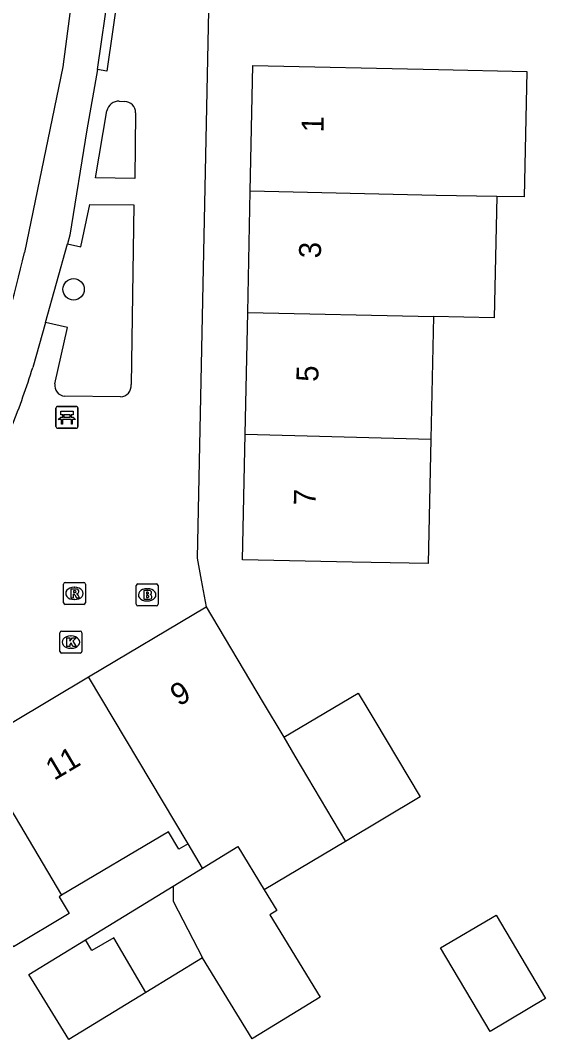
# Model space of a CAD drawing. Extents: x 163010 to 163853, y 382793 to 383982.
# Drawn here: x 163470.23 to 163494.18, y 383794.41 to 383840.91 of the extents above; entities that cross this region are included whole.
import ezdxf

# ---------------------------------------------------------------- set-up
doc = ezdxf.new("R2010")
doc.units = 0
for name, color, linetype in [('IMGEO_Bank', 7, 'Continuous'), ('IMGEO_Boom', 7, 'Continuous'), ('IMGEO_Brandkraan', 7, 'Continuous'), ('IMGEO_Kolk', 7, 'Continuous'), ('IMGEO_Pand', 7, 'Continuous'), ('IMGEO_Pand_nummerreeks', 7, 'Continuous'), ('IMGEO_Parkeervlak_open', 7, 'Continuous'), ('IMGEO_Rijbaan_lokaal_open', 7, 'Continuous'), ('IMGEO_Rioolput', 7, 'Continuous'), ('IMGEO_Voetpad_open', 7, 'Continuous')]:
    doc.layers.add(name, color=color, linetype=linetype)

msp = doc.modelspace()

# ---------------------------------------------------------------- linework, layer by layer
at = {"layer": 'IMGEO_Bank'}
for p, q in [((163471.848, 383822.376), (163471.848, 383823.217)), ((163471.848, 383823.217), (163471.848, 383822.376)), ((163471.923, 383823.301), (163472.764, 383823.301)), ((163472.764, 383823.301), (163471.923, 383823.301)), ((163472.848, 383823.226), (163472.848, 383822.385)), ((163472.848, 383822.385), (163472.848, 383823.226)), ((163472.545, 383822.699), (163472.152, 383822.699)), ((163472.157, 383822.807), (163472.157, 383822.913)), ((163472.201, 383822.913), (163472.201, 383822.807)), ((163472.489, 383822.919), (163472.207, 383822.919)), ((163472.207, 383822.801), (163472.489, 383822.801)), ((163472.495, 383822.807), (163472.495, 383822.913)), ((163472.539, 383822.913), (163472.539, 383822.807)), ((163472.773, 383822.301), (163471.932, 383822.301)), ((163471.932, 383822.301), (163472.773, 383822.301))]:
    msp.add_line(p, q, dxfattribs=at)
for points in [[(163472.095, 383822.699), (163471.953, 383822.699), (163472.065, 383822.801), (163472.151, 383822.801)], [(163472.151, 383822.919), (163472.065, 383822.919), (163472.065, 383823.08), (163472.628, 383823.08), (163472.628, 383822.919), (163472.545, 383822.919)], [(163472.145, 383822.692), (163472.145, 383822.485), (163472.102, 383822.485), (163472.102, 383822.692)], [(163472.545, 383822.801), (163472.628, 383822.801), (163472.74, 383822.699), (163472.601, 383822.699)], [(163472.595, 383822.692), (163472.595, 383822.485), (163472.551, 383822.485), (163472.551, 383822.692)]]:
    msp.add_lwpolyline(points, dxfattribs=at)
for centre, radius, start, end in [((163471.926, 383823.223), 0.0779, 92.4484, 184.2845), ((163471.926, 383823.223), 0.0779, 92.4484, 184.2845), ((163472.77, 383823.223), 0.0779, 2.4484, 94.2845), ((163472.77, 383823.223), 0.0779, 2.4484, 94.2845), ((163472.095, 383822.692), 0.00671, 2.8957, 87.1043), ((163472.152, 383822.692), 0.00671, 92.8957, 177.1043), ((163472.15, 383822.912), 0.00671, 2.8957, 87.1043), ((163472.15, 383822.808), 0.00671, 272.8957, 357.1043), ((163472.207, 383822.912), 0.00671, 92.8957, 177.1043), ((163472.207, 383822.808), 0.00671, 182.8957, 267.1043), ((163472.489, 383822.912), 0.00671, 2.8957, 87.1043), ((163472.489, 383822.808), 0.00671, 272.8957, 357.1043), ((163472.546, 383822.912), 0.00671, 92.8957, 177.1043), ((163472.546, 383822.808), 0.00671, 182.8957, 267.1043), ((163472.544, 383822.692), 0.00671, 2.8957, 87.1043), ((163472.601, 383822.692), 0.00671, 92.8957, 177.1043), ((163471.926, 383822.379), 0.0779, 182.4484, 274.2845), ((163471.926, 383822.379), 0.0779, 182.4484, 274.2845), ((163472.77, 383822.379), 0.0779, 272.4484, 4.2845), ((163472.77, 383822.379), 0.0779, 272.4484, 4.2845)]:
    msp.add_arc(centre, radius, start, end, dxfattribs=at)
at = {"layer": 'IMGEO_Boom'}
msp.add_circle((163472.652, 383828.639), 0.489, dxfattribs=at)
at = {"layer": 'IMGEO_Brandkraan'}
for p, q in [((163475.583, 383815.201), (163476.435, 383815.201)), ((163475.508, 383814.275), (163475.508, 383815.127)), ((163475.996, 383814.981), (163476.021, 383814.981)), ((163476.509, 383815.127), (163476.509, 383814.275)), ((163476.019, 383814.421), (163475.994, 383814.421)), ((163476.435, 383814.201), (163475.583, 383814.201))]:
    msp.add_line(p, q, dxfattribs=at)
for points in [[(163475.583, 383815.201), (163476.435, 383815.201)], [(163475.508, 383814.275), (163475.508, 383815.127)], [(163475.856, 383814.901), (163475.856, 383814.501), (163476.069, 383814.501)], [(163476.087, 383814.901), (163475.856, 383814.901)], [(163476.035, 383814.82), (163475.981, 383814.82), (163475.981, 383814.744)], [(163475.981, 383814.744), (163476.034, 383814.744)], [(163476.509, 383815.127), (163476.509, 383814.275)], [(163476.043, 383814.668), (163475.981, 383814.668), (163475.981, 383814.587)], [(163475.981, 383814.587), (163476.043, 383814.587)], [(163476.435, 383814.201), (163475.583, 383814.201)]]:
    msp.add_lwpolyline(points, dxfattribs=at)
for centre, radius, start, end in [((163475.585, 383815.125), 0.0765, 91.552, 178.448), ((163475.585, 383815.125), 0.0765, 91.552, 178.448), ((163476.433, 383815.125), 0.0765, 1.552, 88.448), ((163476.433, 383815.125), 0.0765, 1.552, 88.448), ((163476.036, 383814.782), 0.0379, 267.8285, 90.9355), ((163476.091, 383814.756), 0.145, 59.4692, 91.5367), ((163476.116, 383814.803), 0.0922, 285.5137, 58.1501), ((163475.585, 383814.277), 0.0765, 181.552, 268.448), ((163475.585, 383814.277), 0.0765, 181.552, 268.448), ((163476.044, 383814.627), 0.0404, 269.8759, 90.5077), ((163476.075, 383814.752), 0.251, 268.6676, 293.5347), ((163476.121, 383814.611), 0.105, 301.3115, 78.989), ((163476.433, 383814.277), 0.0765, 271.552, 358.448), ((163476.433, 383814.277), 0.0765, 271.552, 358.448)]:
    msp.add_arc(centre, radius, start, end, dxfattribs=at)
for centre, major_axis, ratio, start_param, end_param in [((163475.995, 383814.701), (-0.387, 0.002), 0.722429, 4.712389, 7.853982), ((163476.02, 383814.701), (-0.39, 0.002), 0.717154, 1.570796, 4.712389)]:
    msp.add_ellipse(centre, major_axis=major_axis, ratio=ratio, start_param=start_param, end_param=end_param, dxfattribs=at)
at = {"layer": 'IMGEO_Kolk'}
for p, q in [((163472.031, 383812.119), (163472.031, 383812.971)), ((163472.106, 383813.045), (163472.958, 383813.045)), ((163473.032, 383812.971), (163473.032, 383812.119)), ((163472.519, 383812.825), (163472.544, 383812.825)), ((163472.958, 383812.045), (163472.106, 383812.045)), ((163472.542, 383812.265), (163472.517, 383812.265))]:
    msp.add_line(p, q, dxfattribs=at)
for points in [[(163472.031, 383812.119), (163472.031, 383812.971)], [(163472.106, 383813.045), (163472.958, 383813.045)], [(163473.032, 383812.971), (163473.032, 383812.119)], [(163472.352, 383812.745), (163472.475, 383812.745), (163472.475, 383812.594), (163472.605, 383812.745), (163472.769, 383812.745), (163472.623, 383812.594), (163472.776, 383812.345), (163472.624, 383812.345), (163472.539, 383812.509), (163472.475, 383812.442), (163472.475, 383812.345), (163472.352, 383812.345), (163472.352, 383812.745)], [(163472.958, 383812.045), (163472.106, 383812.045)]]:
    msp.add_lwpolyline(points, dxfattribs=at)
for centre, start, end in [((163472.108, 383812.969), 91.552, 178.448), ((163472.108, 383812.969), 91.552, 178.448), ((163472.956, 383812.969), 1.552, 88.448), ((163472.956, 383812.969), 1.552, 88.448), ((163472.108, 383812.121), 181.552, 268.448), ((163472.108, 383812.121), 181.552, 268.448), ((163472.956, 383812.121), 271.552, 358.448), ((163472.956, 383812.121), 271.552, 358.448)]:
    msp.add_arc(centre, 0.0765, start, end, dxfattribs=at)
for centre, major_axis, ratio, start_param, end_param in [((163472.518, 383812.545), (-0.387, 0.002), 0.722429, 4.712389, 7.853982), ((163472.543, 383812.545), (-0.39, 0.002), 0.717154, 1.570796, 4.712389)]:
    msp.add_ellipse(centre, major_axis=major_axis, ratio=ratio, start_param=start_param, end_param=end_param, dxfattribs=at)
at = {"layer": 'IMGEO_Pand'}
for points in [[(163480.711, 383833.123), (163480.83, 383838.843), (163489.289, 383838.667), (163493.327, 383838.583), (163493.208, 383832.861), (163491.948, 383832.879)], [(163480.595, 383827.575), (163480.711, 383833.123)], [(163491.948, 383832.879), (163489.187, 383832.919), (163480.711, 383833.123)], [(163491.948, 383832.879), (163491.833, 383827.342), (163489.072, 383827.399)], [(163480.479, 383822.026), (163480.595, 383827.575)], [(163480.595, 383827.575), (163489.072, 383827.399)], [(163489.072, 383827.399), (163488.939, 383821.797)], [(163488.939, 383821.797), (163488.82, 383816.128), (163485.359, 383816.2), (163480.36, 383816.304), (163480.479, 383822.026)], [(163480.479, 383822.026), (163488.939, 383821.797)], [(163473.34, 383810.965), (163478.702, 383814.155)], [(163478.702, 383814.155), (163481.258, 383809.858), (163482.237, 383808.202)], [(163468.053, 383807.82), (163473.34, 383810.965)], [(163477.873, 383803.346), (163473.34, 383810.965)], [(163482.237, 383808.202), (163482.991, 383808.648), (163485.638, 383810.213), (163486.071, 383809.489), (163486.387, 383808.961), (163488.462, 383805.488), (163485.048, 383803.448)], [(163468.053, 383807.82), (163472.109, 383801)], [(163482.237, 383808.202), (163482.747, 383807.34), (163485.048, 383803.448)], [(163472.109, 383801), (163471.994, 383800.931), (163472.454, 383800.159), (163469.907, 383798.644), (163469.483, 383799.358), (163466.624, 383797.683), (163465.101, 383800.248), (163462.545, 383804.544)], [(163477.873, 383803.346), (163477.454, 383803.097), (163476.978, 383803.896), (163472.109, 383801)], [(163478.534, 383802.234), (163477.873, 383803.346)], [(163478.534, 383802.234), (163480.138, 383803.217), (163481.351, 383801.238)], [(163485.048, 383803.448), (163481.351, 383801.238)], [(163477.189, 383801.41), (163478.534, 383802.234)], [(163473.195, 383798.963), (163477.189, 383801.41)], [(163477.189, 383801.41), (163477.19, 383800.728), (163478.533, 383798.148)], [(163481.351, 383801.238), (163481.922, 383800.306), (163481.598, 383800.108), (163483.899, 383796.353), (163480.836, 383794.477), (163480.797, 383794.453), (163478.533, 383798.148)], [(163491.645, 383794.785), (163489.392, 383798.593), (163491.926, 383800.092), (163494.179, 383796.284), (163491.645, 383794.785)], [(163475.941, 383796.559), (163472.436, 383794.412), (163470.616, 383797.383), (163473.195, 383798.963)], [(163475.941, 383796.559), (163474.488, 383799.062), (163473.478, 383798.475), (163473.195, 383798.963)], [(163478.533, 383798.148), (163475.941, 383796.559)]]:
    msp.add_lwpolyline(points, dxfattribs=at)
at = {"layer": 'IMGEO_Parkeervlak_open'}
msp.add_lwpolyline([(163471.37, 383827.133), (163472.371, 383830.714)], dxfattribs=at)
at = {"layer": 'IMGEO_Rijbaan_lokaal_open'}
msp.add_lwpolyline([(163473.278, 383847.279), (163472.163, 383838.783), (163470.419, 383830.312)], dxfattribs=at)
msp.add_arc((163384.581, 383850.959), 88.286, 342.5064, 346.47547, dxfattribs=at)
at = {"layer": 'IMGEO_Rioolput'}
for p, q in [((163472.193, 383814.342), (163472.193, 383815.194)), ((163472.268, 383815.268), (163473.12, 383815.268)), ((163473.194, 383815.194), (163473.194, 383814.342)), ((163472.681, 383815.048), (163472.706, 383815.048)), ((163473.12, 383814.268), (163472.268, 383814.268)), ((163472.704, 383814.488), (163472.679, 383814.488))]:
    msp.add_line(p, q, dxfattribs=at)
for points in [[(163472.193, 383814.342), (163472.193, 383815.194)], [(163472.268, 383815.268), (163473.12, 383815.268)], [(163473.194, 383815.194), (163473.194, 383814.342)], [(163472.782, 383814.966), (163472.53, 383814.968), (163472.53, 383814.568)], [(163472.53, 383814.568), (163472.654, 383814.568), (163472.654, 383814.73), (163472.665, 383814.73)], [(163472.708, 383814.887), (163472.654, 383814.887), (163472.654, 383814.806)], [(163472.654, 383814.806), (163472.706, 383814.806)], [(163473.12, 383814.268), (163472.268, 383814.268)], [(163472.712, 383814.701), (163472.783, 383814.568), (163472.923, 383814.568), (163472.858, 383814.694)]]:
    msp.add_lwpolyline(points, dxfattribs=at)
for centre, radius, start, end in [((163472.27, 383815.192), 0.0765, 91.552, 178.448), ((163472.27, 383815.192), 0.0765, 91.552, 178.448), ((163473.118, 383815.192), 0.0765, 1.552, 88.448), ((163473.118, 383815.192), 0.0765, 1.552, 88.448), ((163472.664, 383814.677), 0.0533, 26.0293, 88.6989), ((163472.69, 383814.995), 0.19, 274.7715, 282.9687), ((163472.714, 383814.791), 0.0964, 77.0061, 93.1865), ((163472.728, 383814.848), 0.0378, 276.6634, 79.6772), ((163472.781, 383814.856), 0.109, 350.3612, 89.416), ((163472.779, 383814.856), 0.112, 277.5842, 350.9817), ((163472.763, 383814.641), 0.108, 29.5134, 73.7905), ((163472.27, 383814.344), 0.0765, 181.552, 268.448), ((163472.27, 383814.344), 0.0765, 181.552, 268.448), ((163473.118, 383814.344), 0.0765, 271.552, 358.448), ((163473.118, 383814.344), 0.0765, 271.552, 358.448)]:
    msp.add_arc(centre, radius, start, end, dxfattribs=at)
for centre, major_axis, ratio, start_param, end_param in [((163472.68, 383814.768), (-0.387, 0.002), 0.722429, 4.712389, 7.853982), ((163472.705, 383814.768), (-0.39, 0.002), 0.717154, 1.570796, 4.712389)]:
    msp.add_ellipse(centre, major_axis=major_axis, ratio=ratio, start_param=start_param, end_param=end_param, dxfattribs=at)
at = {"layer": 'IMGEO_Voetpad_open'}
for points in [[(163473.737, 383838.661), (163474.272, 383842.366)], [(163474.705, 383842.309), (163474.171, 383838.586), (163473.737, 383838.661)], [(163478.824, 383842.105), (163478.288, 383816.38), (163478.476, 383815.371), (163478.702, 383814.155)], [(163473.737, 383838.661), (163473.264, 383835.919), (163472.48, 383831.105), (163472.371, 383830.714)], [(163474.737, 383837.222), (163474.982, 383837.203)], [(163475.479, 383836.695), (163475.442, 383833.7), (163473.657, 383833.722), (163474.173, 383836.785)], [(163472.371, 383830.714), (163472.987, 383830.573), (163473.398, 383832.515), (163475.394, 383832.49), (163475.275, 383824.293)], [(163471.37, 383827.133), (163470.793, 383825.069)], [(163471.798, 383824.324), (163472.383, 383826.899), (163471.37, 383827.133)], [(163474.789, 383823.742), (163472.247, 383823.765)]]:
    msp.add_lwpolyline(points, dxfattribs=at)
for centre, radius, start, end in [((163474.709, 383836.675), 0.548, 87.1156, 168.423), ((163474.977, 383836.701), 0.502, 359.3153, 89.4305), ((163438.286, 383835.177), 34.042, 337.9759, 342.7274), ((163472.285, 383824.255), 0.492, 171.9661, 265.5781), ((163474.785, 383824.235), 0.493, 270.4107, 6.7626)]:
    msp.add_arc(centre, radius, start, end, dxfattribs=at)

# ---------------------------------------------------------------- texts
at = {"layer": 'IMGEO_Pand_nummerreeks'}
for s, rotation, p in [('1', 88.8027, (163484.048, 383835.796)), ('3', 88.8027, (163483.928, 383830.047)), ('5', 88.8027, (163483.811, 383824.413)), ('7', 88.8027, (163483.693, 383818.778)), ('9', 30.7449, (163477.45, 383809.594)), ('11', 30.7463, (163471.766, 383806.213))]:
    msp.add_text(s, height=1, rotation=rotation, dxfattribs=at).set_placement(p)

doc.saveas('drawing.dxf')
